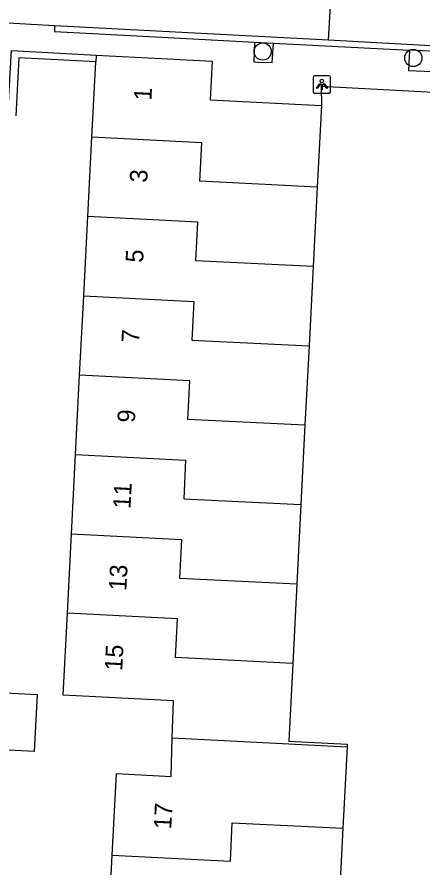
# Model space of a CAD drawing. Extents: x 162990 to 165007, y 383433 to 384336.
# Drawn here: x 164565.87 to 164588.93, y 383553.06 to 383601.43 of the extents above; entities that cross this region are included whole.
import ezdxf

# ---------------------------------------------------------------- set-up
doc = ezdxf.new("R2010")
doc.units = 0
for name, color, linetype in [('IMGEO_Boom', 7, 'Continuous'), ('IMGEO_Lichtpunt', 7, 'Continuous'), ('IMGEO_Muur', 7, 'Continuous'), ('IMGEO_Pand', 7, 'Continuous'), ('IMGEO_Pand_nummerreeks', 7, 'Continuous'), ('IMGEO_Rijbaan_lokaal_open', 7, 'Continuous'), ('IMGEO_Voetpad_open', 7, 'Continuous')]:
    doc.layers.add(name, color=color, linetype=linetype)

msp = doc.modelspace()

# ---------------------------------------------------------------- linework, layer by layer
at = {"layer": 'IMGEO_Boom'}
for centre in [(164579.86, 383599.466), (164588.435, 383599.099)]:
    msp.add_circle(centre, 0.489, dxfattribs=at)
at = {"layer": 'IMGEO_Lichtpunt'}
for p, q in [((164582.729, 383597.989), (164582.729, 383597.182)), ((164582.729, 383597.989), (164582.729, 383597.182)), ((164583.631, 383598.084), (164582.823, 383598.084)), ((164583.631, 383598.084), (164582.823, 383598.084)), ((164583.725, 383597.182), (164583.725, 383597.989)), ((164583.725, 383597.182), (164583.725, 383597.989)), ((164582.823, 383597.088), (164583.631, 383597.088)), ((164582.823, 383597.088), (164583.631, 383597.088))]:
    msp.add_line(p, q, dxfattribs=at)
for points in [[(164583.103, 383597.653), (164583.142, 383597.625), (164582.954, 383597.363), (164582.916, 383597.39), (164583.103, 383597.653)], [(164583.205, 383597.605), (164583.252, 383597.605), (164583.252, 383597.283), (164583.205, 383597.283), (164583.205, 383597.605)], [(164583.315, 383597.625), (164583.353, 383597.652), (164583.54, 383597.39), (164583.501, 383597.362), (164583.315, 383597.625)]]:
    msp.add_lwpolyline(points, dxfattribs=at)
msp.add_circle((164583.228, 383597.787), 0.0994, dxfattribs=at)
for centre, start, end in [((164582.823, 383597.989), 90, 180), ((164582.823, 383597.989), 90, 180), ((164583.631, 383597.989), 0, 90), ((164583.631, 383597.989), 0, 90), ((164582.823, 383597.182), 180, 270), ((164582.823, 383597.182), 180, 270), ((164583.631, 383597.182), 270, 0), ((164583.631, 383597.182), 270, 360)]:
    msp.add_arc(centre, 0.0946, start, end, dxfattribs=at)
at = {"layer": 'IMGEO_Muur'}
for points in [[(164583.612, 383600.105), (164568.002, 383600.929)], [(164568.002, 383600.929), (164568.011, 383600.599), (164574.12, 383600.279), (164579.395, 383600.003)], [(164579.395, 383600.003), (164580.481, 383599.946)], [(164580.481, 383599.946), (164588.221, 383599.541)], [(164590.064, 383598.746), (164590.116, 383599.762), (164583.612, 383600.105)], [(164563.466, 383596.357), (164565.372, 383596.247), (164565.556, 383599.531), (164570.369, 383599.262)], [(164589.667, 383598.492), (164589.705, 383599.463), (164588.221, 383599.541)], [(164570.349, 383598.879), (164565.965, 383599.104), (164565.796, 383595.808)]]:
    msp.add_lwpolyline(points, dxfattribs=at)
at = {"layer": 'IMGEO_Pand'}
for points in [[(164570.369, 383599.262), (164570.349, 383598.879)], [(164570.369, 383599.262), (164574.071, 383599.072), (164576.985, 383598.923), (164576.872, 383596.709), (164583.198, 383596.386)], [(164570.13, 383594.594), (164570.349, 383598.879)], [(164583.198, 383596.386), (164582.96, 383591.742)], [(164569.899, 383590.078), (164570.13, 383594.594)], [(164582.96, 383591.742), (164576.282, 383592.08), (164576.393, 383594.277), (164570.13, 383594.594)], [(164582.96, 383591.742), (164582.729, 383587.226)], [(164569.668, 383585.561), (164569.899, 383590.078)], [(164582.729, 383587.226), (164576.051, 383587.564), (164576.162, 383589.761), (164569.899, 383590.078)], [(164582.729, 383587.226), (164582.498, 383582.71)], [(164569.436, 383581.045), (164569.668, 383585.561)], [(164569.668, 383585.561), (164575.931, 383585.244), (164575.82, 383583.047), (164582.498, 383582.71)], [(164582.498, 383582.71), (164582.267, 383578.194)], [(164569.205, 383576.53), (164569.436, 383581.045)], [(164582.267, 383578.194), (164575.59, 383578.531), (164575.701, 383580.728), (164569.436, 383581.045)], [(164582.267, 383578.194), (164582.036, 383573.678)], [(164568.974, 383572.014), (164569.205, 383576.53)], [(164569.205, 383576.53), (164575.47, 383576.212), (164575.359, 383574.015), (164582.036, 383573.678)], [(164582.036, 383573.678), (164581.805, 383569.163)], [(164568.743, 383567.498), (164568.974, 383572.014)], [(164568.974, 383572.014), (164575.239, 383571.697), (164575.128, 383569.5), (164581.805, 383569.163)], [(164581.805, 383569.163), (164581.574, 383564.644)], [(164574.712, 383560.399), (164574.771, 383562.51), (164568.504, 383562.83), (164568.743, 383567.498)], [(164581.574, 383564.644), (164574.898, 383564.984), (164575.009, 383567.181), (164568.743, 383567.498)], [(164581.574, 383564.644), (164581.347, 383560.212), (164584.67, 383560.042), (164584.662, 383559.89)], [(164563.725, 383563.04), (164567.02, 383562.872), (164566.854, 383559.628), (164563.56, 383559.797)], [(164571.29, 383553.72), (164571.528, 383558.372), (164574.651, 383558.213), (164574.712, 383560.399)], [(164574.712, 383560.399), (164584.662, 383559.89)], [(164584.662, 383559.89), (164584.425, 383555.259)], [(164571.29, 383553.72), (164578.018, 383553.38), (164578.129, 383555.577), (164584.425, 383555.259)], [(164584.425, 383555.259), (164584.195, 383550.76)], [(164571.06, 383549.221), (164571.29, 383553.72)]]:
    msp.add_lwpolyline(points, dxfattribs=at)
at = {"layer": 'IMGEO_Rijbaan_lokaal_open'}
for points in [[(164583.612, 383600.105), (164583.922, 383605.753)], [(164568.002, 383600.929), (164563.688, 383601.174), (164563.617, 383599.634), (164563.466, 383596.357)]]:
    msp.add_lwpolyline(points, dxfattribs=at)
at = {"layer": 'IMGEO_Voetpad_open'}
for points in [[(164579.395, 383600.003), (164579.356, 383598.874), (164579.56, 383598.868), (164580.391, 383598.845), (164580.481, 383599.946)], [(164588.221, 383599.541), (164588.166, 383598.387), (164589.504, 383598.337), (164589.667, 383598.492)], [(164592.412, 383596.975), (164583.19, 383597.473), (164583.198, 383596.386)]]:
    msp.add_lwpolyline(points, dxfattribs=at)

# ---------------------------------------------------------------- texts
at = {"layer": 'IMGEO_Pand_nummerreeks'}
for s, rotation, p in [('1', 87.0695, (164573.52, 383596.657)), ('3', 87.0695, (164573.281, 383591.989)), ('5', 87.0695, (164573.047, 383587.435)), ('7', 87.0695, (164572.814, 383582.881)), ('9', 87.0695, (164572.581, 383578.327)), ('11', 87.0695, (164572.331, 383573.427)), ('13', 87.0695, (164572.092, 383568.759)), ('15', 87.0695, (164571.859, 383564.205)), ('17', 87.0699, (164574.65, 383555.19))]:
    msp.add_text(s, height=1, rotation=rotation, dxfattribs=at).set_placement(p)

doc.saveas('drawing.dxf')
